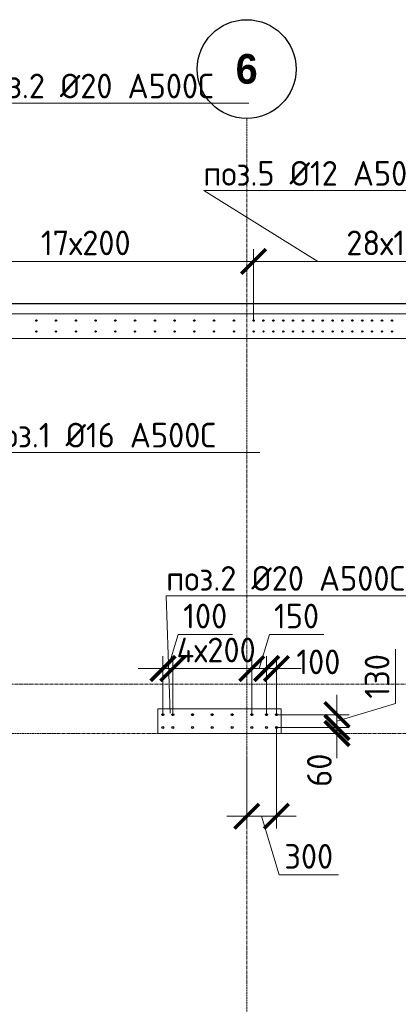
# Model space of a CAD drawing. Header units: millimetres. Extents: x -56135 to 1694203, y -446411 to -23139.
# Tile 279 of 311: x 975259 to 979094, y -68213 to -58243. Entities that reach past the tile are written whole.
import ezdxf
from ezdxf import colors
from ezdxf.entities.mleader import LeaderData, LeaderLine
from ezdxf.math import Vec2, Vec3

# ---------------------------------------------------------------- set-up
doc = ezdxf.new("R2010")
doc.units = ezdxf.units.MM
for name, pattern in [('01 Штриховая _4 мм_', [6, 3.5, -2.5]), ('______5', [1100, 800, -100, 100, -100]), ('HIDDEN2', [4.7625, 3.175, -1.5875]), ('осевая', [50.8, 31.75, -6.35, 6.35, -6.35])]:
    doc.linetypes.add(name, pattern=pattern)
for name, color, linetype, lineweight in [('0 Фундамент', 5, 'Continuous', 30), ('1 Стены', 3, 'Continuous', 30), ('Оси', 40, '______5', 18), ('подоснова', 151, 'Continuous', 5), ('РАЗМЕРЫ', 1, 'Continuous', 9), ('СТЕНЫ', 3, 'Continuous', 30)]:
    doc.layers.add(name, color=color, linetype=linetype, lineweight=lineweight)
doc.styles.add('Century Gothic', font='GOTHIC.TTF')
doc.styles.add('GOST-2.304_Type-B', font='GOST_Common.ttf')
doc.dimstyles.new('СПДС', dxfattribs={"dimscale": 100, "dimtxt": 2.5, "dimasz": 2.5, "dimexe": 1.25, "dimexo": 0, "dimtad": 1, "dimdec": 0, "dimtxsty": 'GOST-2.304_Type-B', "dimblk": 'ARCHTICK', "dimcen": 2.5, "dimdle": 2, "dimadec": 0, "dimazin": 2, "dimtfac": 0.75, "dimtdec": 0, "dimtmove": 1, "dimatfit": 3, "dimfxl": 1, "dimtolj": 1, "dimarcsym": 1})

# ---------------------------------------------------------------- blocks, each defined once
blk = doc.blocks.new('NSY101')
at = {"color": 0, "linetype": 'ByBlock', "lineweight": -2}
blk.add_circle((0, 0), 50, dxfattribs=at)
blk = doc.blocks.new('оси 2.2-2.3')
at = {"layer": 'Оси', "color": 16, "linetype": 'осевая', "lineweight": 0, "transparency": 33554687}
for p, q in [((491254.9, -104267.9), (491254.9, -134893.5)), ((468076.3, -106495.4), (524372.9, -106495.4)), ((468076.3, -109995.4), (524372.9, -109995.4)), ((468653.8, -110495.4), (523696.4, -110495.4))]:
    blk.add_line(p, q, dxfattribs=at)
at = {"layer": 'Оси', "color": 16, "linetype": 'Continuous', "lineweight": 25, "transparency": 33554687, "xscale": 9.999999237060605, "yscale": 9.999999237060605, "zscale": 9.999999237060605}
blk.add_blockref('NSY101', (491254.4, -103767.9), dxfattribs=at)
at = {"layer": 'Оси', "color": 16, "linetype": 'Continuous', "lineweight": 25, "transparency": 33554687, "insert": (491254.4, -103767.9), "char_height": 300, "width": 385, "attachment_point": 5, "style": 'Century Gothic'}
blk.add_mtext('\\A1;{\\fCentury Gothic|i0|b1;\\H300.000000;\\W1.000000;\\C16;6}\\P', dxfattribs=at)
blk = doc.blocks.new('стены тп')
at = {"layer": '1 Стены', "color": 252, "linetype": 'HIDDEN2', "lineweight": 0, "true_color": 0x939598}
for p, q in [((909390.6, -187275.6), (862265.6, -187275.6)), ((862590.6, -187525.6), (889390.4, -187525.6)), ((879020.6, -191275.6), (878490.6, -191275.6)), ((878490.6, -191275.6), (878490.6, -191525.6)), ((879140.6, -191275.6), (879020.6, -191275.6)), ((879740.6, -191275.6), (879140.6, -191275.6)), ((879740.6, -191525.6), (879740.6, -191275.6)), ((878490.6, -191525.6), (879540.6, -191525.6)), ((879540.6, -191525.6), (879660.6, -191525.6)), ((879660.6, -191525.6), (879740.6, -191525.6))]:
    blk.add_line(p, q, dxfattribs=at)
blk = doc.blocks.new('_None')
blk = doc.blocks.new('_ArchTick')
at = {"color": 0, "linetype": 'ByBlock', "const_width": 0.15}
blk.add_lwpolyline([(-0.5, -0.5), (0.5, 0.5)], dxfattribs=at)
blk = doc.blocks.new('*D1962')
at = {"layer": 'DEFPOINTS', "color": 0, "transparency": 16777216}
for p in [(977628.1, -60689.9), (974228.1, -61289.6, -720), (977628.1, -61289.6, -720)]:
    blk.add_point(p, dxfattribs=at)
at = {"layer": 'РАЗМЕРЫ', "color": 0, "lineweight": -2, "transparency": 16777216}
for p, q in [((974228.1, -61289.6), (974228.1, -60564.9)), ((977628.1, -61289.6), (977628.1, -60564.9)), ((974028.1, -60689.9), (977828.1, -60689.9))]:
    blk.add_line(p, q, dxfattribs=at)
at = {"layer": 'РАЗМЕРЫ', "color": 0, "lineweight": -2, "transparency": 16777216, "xscale": 250, "yscale": 250, "zscale": 250, "rotation": 180}
blk.add_blockref('_ArchTick', (974228.1, -60689.9), dxfattribs=at)
at = {"layer": 'РАЗМЕРЫ', "color": 0, "lineweight": -2, "transparency": 16777216, "xscale": 250, "yscale": 250, "zscale": 250}
blk.add_blockref('_ArchTick', (977628.1, -60689.9), dxfattribs=at)
at = {"layer": 'РАЗМЕРЫ', "color": 0, "transparency": 16777216, "insert": (975928.1, -60502.4), "char_height": 250, "attachment_point": 5, "style": 'GOST-2.304_Type-B'}
blk.add_mtext('\\A1;17х200', dxfattribs=at)
blk = doc.blocks.new('*D1581')
at = {"layer": 'DEFPOINTS', "color": 0, "transparency": 16777216}
for p in [(980427.8, -60689.9), (980427.8, -61016.2), (977628.1, -61289.6, -720)]:
    blk.add_point(p, dxfattribs=at)
at = {"layer": 'РАЗМЕРЫ', "color": 0, "lineweight": -2, "transparency": 16777216}
for p, q in [((977628.1, -61289.6), (977628.1, -60564.9)), ((980427.8, -61016.2), (980427.8, -60564.9)), ((977428.1, -60689.9), (980627.8, -60689.9))]:
    blk.add_line(p, q, dxfattribs=at)
at = {"layer": 'РАЗМЕРЫ', "color": 0, "lineweight": -2, "transparency": 16777216, "xscale": 250, "yscale": 250, "zscale": 250, "rotation": 180}
blk.add_blockref('_ArchTick', (977628.1, -60689.9), dxfattribs=at)
at = {"layer": 'РАЗМЕРЫ', "color": 0, "lineweight": -2, "transparency": 16777216, "xscale": 250, "yscale": 250, "zscale": 250}
blk.add_blockref('_ArchTick', (980427.8, -60689.9), dxfattribs=at)
at = {"layer": 'РАЗМЕРЫ', "color": 0, "transparency": 16777216, "insert": (979027.9, -60502.4), "char_height": 250, "attachment_point": 5, "style": 'GOST-2.304_Type-B'}
blk.add_mtext('\\A1;28х100', dxfattribs=at)
blk = doc.blocks.new('*D1553')
at = {"layer": 'DEFPOINTS', "color": 0, "transparency": 16777216}
for p in [(977759.7, -64812.7), (977759.7, -65290), (977859.7, -65290)]:
    blk.add_point(p, dxfattribs=at)
at = {"layer": 'РАЗМЕРЫ', "color": 0, "lineweight": -2, "transparency": 16777216}
for p, q in [((977759.7, -65290), (977759.7, -64687.7)), ((977859.7, -65290), (977859.7, -64687.7)), ((977759.7, -64812.7), (977509.7, -64812.7)), ((977859.7, -64812.7), (977759.7, -64812.7)), ((977859.7, -64812.7), (978109.7, -64812.7))]:
    blk.add_line(p, q, dxfattribs=at)
at = {"layer": 'РАЗМЕРЫ', "color": 0, "lineweight": -2, "transparency": 16777216, "xscale": 250, "yscale": 250, "zscale": 250}
blk.add_blockref('_ArchTick', (977759.7, -64812.7), dxfattribs=at)
at = {"layer": 'РАЗМЕРЫ', "color": 0, "lineweight": -2, "transparency": 16777216, "xscale": 250, "yscale": 250, "zscale": 250, "rotation": 180}
blk.add_blockref('_ArchTick', (977859.7, -64812.7), dxfattribs=at)
at = {"layer": 'РАЗМЕРЫ', "color": 0, "transparency": 16777216, "insert": (978283.6, -64745.4), "char_height": 250, "attachment_point": 5, "style": 'GOST-2.304_Type-B'}
blk.add_mtext('\\A1;100', dxfattribs=at)
blk = doc.blocks.new('*D1554')
at = {"layer": 'DEFPOINTS', "color": 0, "transparency": 16777216}
for p in [(977609.7, -64812.7), (977609.7, -65290), (977759.7, -65290)]:
    blk.add_point(p, dxfattribs=at)
at = {"layer": 'РАЗМЕРЫ', "color": 0, "lineweight": -2, "transparency": 16777216}
for p, q in [((977684.7, -64812.7), (977787.8, -64468.9)), ((977787.8, -64468.9), (978337.8, -64468.9)), ((977609.7, -65290), (977609.7, -64687.7)), ((977759.7, -65290), (977759.7, -64687.7)), ((977959.7, -64812.7), (977409.7, -64812.7))]:
    blk.add_line(p, q, dxfattribs=at)
at = {"layer": 'РАЗМЕРЫ', "color": 0, "lineweight": -2, "transparency": 16777216, "xscale": 250, "yscale": 250, "zscale": 250, "rotation": 180}
blk.add_blockref('_ArchTick', (977609.7, -64812.7), dxfattribs=at)
at = {"layer": 'РАЗМЕРЫ', "color": 0, "lineweight": -2, "transparency": 16777216, "xscale": 250, "yscale": 250, "zscale": 250}
blk.add_blockref('_ArchTick', (977759.7, -64812.7), dxfattribs=at)
at = {"layer": 'РАЗМЕРЫ', "color": 0, "transparency": 16777216, "insert": (978062.8, -64281.4), "char_height": 250, "attachment_point": 5, "style": 'GOST-2.304_Type-B'}
blk.add_mtext('\\A1;150', dxfattribs=at)
blk = doc.blocks.new('*D1555')
at = {"layer": 'DEFPOINTS', "color": 0, "transparency": 16777216}
for p in [(976809.7, -64812.7), (976809.7, -65290), (977609.7, -65290)]:
    blk.add_point(p, dxfattribs=at)
at = {"layer": 'РАЗМЕРЫ', "color": 0, "lineweight": -2, "transparency": 16777216}
for p, q in [((976809.7, -65290), (976809.7, -64687.7)), ((977609.7, -65290), (977609.7, -64687.7)), ((977809.7, -64812.7), (976609.7, -64812.7))]:
    blk.add_line(p, q, dxfattribs=at)
at = {"layer": 'РАЗМЕРЫ', "color": 0, "lineweight": -2, "transparency": 16777216, "xscale": 250, "yscale": 250, "zscale": 250, "rotation": 180}
blk.add_blockref('_ArchTick', (976809.7, -64812.7), dxfattribs=at)
at = {"layer": 'РАЗМЕРЫ', "color": 0, "lineweight": -2, "transparency": 16777216, "xscale": 250, "yscale": 250, "zscale": 250}
blk.add_blockref('_ArchTick', (977609.7, -64812.7), dxfattribs=at)
at = {"layer": 'РАЗМЕРЫ', "color": 0, "transparency": 16777216, "insert": (977248.6, -64625.2), "char_height": 250, "attachment_point": 5, "style": 'GOST-2.304_Type-B'}
blk.add_mtext('\\A1;4х200', dxfattribs=at)
blk = doc.blocks.new('*D1556')
at = {"layer": 'DEFPOINTS', "color": 0, "transparency": 16777216}
for p in [(976709.7, -64812.7), (976709.7, -65290), (976809.7, -65290)]:
    blk.add_point(p, dxfattribs=at)
at = {"layer": 'РАЗМЕРЫ', "color": 0, "lineweight": -2, "transparency": 16777216}
for p, q in [((976759.7, -64812.7), (976862.8, -64468.9)), ((976862.8, -64468.9), (977412.8, -64468.9)), ((976709.7, -65290), (976709.7, -64687.7)), ((976809.7, -65290), (976809.7, -64687.7)), ((976709.7, -64812.7), (976459.7, -64812.7)), ((976809.7, -64812.7), (976709.7, -64812.7)), ((976809.7, -64812.7), (976709.7, -64812.7)), ((976809.7, -64812.7), (977059.7, -64812.7))]:
    blk.add_line(p, q, dxfattribs=at)
at = {"layer": 'РАЗМЕРЫ', "color": 0, "lineweight": -2, "transparency": 16777216, "xscale": 250, "yscale": 250, "zscale": 250}
blk.add_blockref('_ArchTick', (976709.7, -64812.7), dxfattribs=at)
at = {"layer": 'РАЗМЕРЫ', "color": 0, "lineweight": -2, "transparency": 16777216, "xscale": 250, "yscale": 250, "zscale": 250, "rotation": 180}
blk.add_blockref('_ArchTick', (976809.7, -64812.7), dxfattribs=at)
at = {"layer": 'РАЗМЕРЫ', "color": 0, "transparency": 16777216, "insert": (977137.8, -64281.4), "char_height": 250, "attachment_point": 5, "style": 'GOST-2.304_Type-B'}
blk.add_mtext('\\A1;100', dxfattribs=at)
blk = doc.blocks.new('*D2007')
at = {"layer": 'DEFPOINTS', "color": 0, "transparency": 16777216}
for p in [(977859.7, -65410), (977934.8, -65470), (978472.4, -65410)]:
    blk.add_point(p, dxfattribs=at)
at = {"layer": 'РАЗМЕРЫ', "color": 0, "lineweight": -2, "transparency": 16777216}
for p, q in [((978472.4, -65410), (978472.4, -65160)), ((977859.7, -65410), (978597.4, -65410)), ((977934.8, -65470), (978597.4, -65470)), ((978472.4, -65470), (978472.4, -65410)), ((978472.4, -65470), (978472.4, -65720))]:
    blk.add_line(p, q, dxfattribs=at)
at = {"layer": 'РАЗМЕРЫ', "color": 0, "lineweight": -2, "transparency": 16777216, "xscale": 250, "yscale": 250, "zscale": 250}
for p, rotation in [((978472.4, -65410), 270), ((978472.4, -65470), 90)]:
    blk.add_blockref('_ArchTick', p, dxfattribs=dict(at, rotation=rotation))
at = {"layer": 'РАЗМЕРЫ', "color": 0, "transparency": 16777216, "insert": (978294.2, -65842), "char_height": 250, "attachment_point": 5, "rotation": 90, "style": 'GOST-2.304_Type-B'}
blk.add_mtext('\\A1;60', dxfattribs=at)
blk = doc.blocks.new('*D2008')
at = {"layer": 'DEFPOINTS', "color": 0, "transparency": 16777216}
for p in [(977859.7, -65280), (978472.4, -65280), (977976.5, -65410)]:
    blk.add_point(p, dxfattribs=at)
at = {"layer": 'РАЗМЕРЫ', "color": 0, "lineweight": -2, "transparency": 16777216}
for p, q in [((979066.2, -65166.9), (979066.2, -64616.9)), ((978472.4, -65610), (978472.4, -65080)), ((978472.4, -65345), (979066.2, -65166.9)), ((977859.7, -65280), (978597.4, -65280)), ((977976.5, -65410), (978597.4, -65410))]:
    blk.add_line(p, q, dxfattribs=at)
at = {"layer": 'РАЗМЕРЫ', "color": 0, "lineweight": -2, "transparency": 16777216, "xscale": 250, "yscale": 250, "zscale": 250}
for p, rotation in [((978472.4, -65280), 90), ((978472.4, -65410), 270)]:
    blk.add_blockref('_ArchTick', p, dxfattribs=dict(at, rotation=rotation))
at = {"layer": 'РАЗМЕРЫ', "color": 0, "transparency": 16777216, "insert": (978878.7, -64891.9), "char_height": 250, "attachment_point": 5, "rotation": 90, "style": 'GOST-2.304_Type-B'}
blk.add_mtext('\\A1;130', dxfattribs=at)
blk = doc.blocks.new('*D2009')
at = {"layer": 'DEFPOINTS', "color": 0, "transparency": 16777216}
for p in [(977858.7, -65410), (977558.3, -65710.9), (977858.7, -66308.4)]:
    blk.add_point(p, dxfattribs=at)
at = {"layer": 'РАЗМЕРЫ', "color": 0, "lineweight": -2, "transparency": 16777216}
for p, q in [((977858.7, -65410), (977858.7, -66433.4)), ((977558.3, -65710.9), (977558.3, -66433.4)), ((977358.3, -66308.4), (978058.7, -66308.4)), ((977708.5, -66308.4), (977886.6, -66902.2)), ((977886.6, -66902.2), (978486.6, -66902.2))]:
    blk.add_line(p, q, dxfattribs=at)
at = {"layer": 'РАЗМЕРЫ', "color": 0, "lineweight": -2, "transparency": 16777216, "xscale": 250, "yscale": 250, "zscale": 250, "rotation": 180}
blk.add_blockref('_ArchTick', (977558.3, -66308.4), dxfattribs=at)
at = {"layer": 'РАЗМЕРЫ', "color": 0, "lineweight": -2, "transparency": 16777216, "xscale": 250, "yscale": 250, "zscale": 250}
blk.add_blockref('_ArchTick', (977858.7, -66308.4), dxfattribs=at)
at = {"layer": 'РАЗМЕРЫ', "color": 0, "transparency": 16777216, "insert": (978186.6, -66714.7), "char_height": 250, "attachment_point": 5, "style": 'GOST-2.304_Type-B'}
blk.add_mtext('\\A1;300', dxfattribs=at)
blk = doc.blocks.new('стены  тп')
at = {"layer": 'СТЕНЫ', "color": 251, "linetype": '01 Штриховая _4 мм_', "lineweight": 0, "true_color": 0x636466}
for p, q in [((589762.3, -316375.7, 3100), (542387.3, -316375.7, 3100)), ((542712.3, -316625.7, 3100), (569512.1, -316625.7, 3100)), ((559142.3, -320375.7, 3100), (558612.3, -320375.7, 3100)), ((558612.3, -320375.7, 3100), (558612.3, -320625.7, 3100)), ((559262.3, -320375.7, 3100), (559142.3, -320375.7, 3100)), ((559862.3, -320375.7, 3100), (559262.3, -320375.7, 3100)), ((559862.3, -320625.7, 3100), (559862.3, -320375.7, 3100)), ((558612.3, -320625.7, 3100), (559662.3, -320625.7, 3100)), ((559662.3, -320625.7, 3100), (559782.3, -320625.7, 3100)), ((559782.3, -320625.7, 3100), (559862.3, -320625.7, 3100))]:
    blk.add_line(p, q, dxfattribs=at)
blk = doc.blocks.new('прпрп')
at = {"layer": '0 Фундамент'}
blk.add_lwpolyline([(960458, -61120), (960458, -85300), (967808, -85300), (967808, -85300), (980308, -85300), (980308, -85300), (982658, -85300), (982658, -85300), (1008108, -85300), (1008108, -81220), (1009588, -81220), (1009588, -72620), (1008108, -72620), (1008108, -61120), (960458, -61120)], dxfattribs=at)
at = {"layer": '1 Стены', "color": 252, "lineweight": 0, "true_color": 0x939598}
blk.add_line((960358.2, -61470), (987558, -61470), dxfattribs=at)
at = {"layer": 'РАЗМЕРЫ', "color": 8, "linetype": 'Continuous', "lineweight": 30}
for centre in [(975427.8, -61289.9, -720), (975428.1, -61289.6, -720), (975627.8, -61289.9, -720), (975628.1, -61289.6, -720), (975827.8, -61289.9, -720), (975828.1, -61289.6, -720), (976027.8, -61289.9, -720), (976028.1, -61289.6, -720), (976227.8, -61289.9, -720), (976228.1, -61289.6, -720), (976427.8, -61289.9, -720), (976428.1, -61289.6, -720), (976627.8, -61289.9, -720), (976628.1, -61289.6, -720), (976827.8, -61289.9, -720), (976828.1, -61289.6, -720), (977027.8, -61289.9, -720), (977028.1, -61289.6, -720), (977227.8, -61289.9, -720), (977228.1, -61289.6, -720), (977427.8, -61289.9, -720), (977428.1, -61289.6, -720), (977627.8, -61289.9, -720), (977628.1, -61289.6, -720), (977727.8, -61289.9, -720), (977728.1, -61289.6, -720), (977827.8, -61289.9, -720), (977828.1, -61289.6, -720), (977927.8, -61289.9, -720), (977928.1, -61289.6, -720), (978027.8, -61289.9, -720), (978028.1, -61289.6, -720), (978127.8, -61289.9, -720), (978128.1, -61289.6, -720), (978227.8, -61289.9, -720), (978228.1, -61289.6, -720), (978327.8, -61289.9, -720), (978328.1, -61289.6, -720), (978427.8, -61289.9, -720), (978428.1, -61289.6, -720), (978527.8, -61289.9, -720), (978528.1, -61289.6, -720), (978627.8, -61289.9, -720), (978628.1, -61289.6, -720), (978727.8, -61289.9, -720), (978728.1, -61289.6, -720), (978827.8, -61289.9, -720), (978828.1, -61289.6, -720), (978927.8, -61289.9, -720), (978928.1, -61289.6, -720), (979027.8, -61289.9, -720), (979028.1, -61289.6, -720), (975428.1, -61400, -720), (975628.1, -61400, -720), (975828.1, -61400, -720), (976028.1, -61400, -720), (976228.1, -61400, -720), (976428.1, -61400, -720), (976628.1, -61400, -720), (976828.1, -61400, -720), (977028.1, -61400, -720), (977228.1, -61400, -720), (977428.1, -61400, -720), (977628.1, -61400, -720), (977728.1, -61400, -720), (977828.1, -61400, -720), (977928.1, -61400, -720), (978028.1, -61400, -720), (978128.1, -61400, -720), (978228.1, -61400, -720), (978328.1, -61400, -720), (978428.1, -61400, -720), (978528.1, -61400, -720), (978628.1, -61400, -720), (978728.1, -61400, -720), (978828.1, -61400, -720), (978928.1, -61400, -720), (979028.1, -61400, -720)]:
    blk.add_circle(centre, 7, dxfattribs=at)
at = {"layer": 'РАЗМЕРЫ', "color": 6, "linetype": 'Continuous', "lineweight": 30}
for centre in [(976709.7, -65280), (976809.7, -65280), (977009.7, -65280), (977209.7, -65280), (977409.7, -65280), (977609.7, -65280), (977759.7, -65280), (977859.7, -65280), (976709.7, -65410), (976809.7, -65410), (977009.7, -65410), (977209.7, -65410), (977409.7, -65410), (977609.7, -65410), (977759.7, -65410), (977859.7, -65410)]:
    blk.add_circle(centre, 10, dxfattribs=at)
at = {"layer": 'Оси', "color": 16, "linetype": 'Continuous', "lineweight": 25, "transparency": 33554687, "xscale": 9.999999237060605, "yscale": 9.999999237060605, "zscale": 9.999999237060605}
blk.add_blockref('NSY101', (977557.6, -58742.6), dxfattribs=at)
at = {"layer": 'РАЗМЕРЫ', "color": 1}
for name, p in [('оси 2.2-2.3', (486303.3, 45025.4)), ('стены тп', (98167.6, 126055.6))]:
    blk.add_blockref(name, p, dxfattribs=at)
at = {"layer": 'РАЗМЕРЫ'}
blk.add_blockref('стены  тп', (418045.9, 255155.8, -3100), dxfattribs=at)
at = {"layer": 'Оси', "color": 16, "linetype": 'Continuous', "lineweight": 25, "transparency": 33554687, "insert": (977557.6, -58742.6), "char_height": 300, "width": 385, "attachment_point": 5, "style": 'Century Gothic'}
blk.add_mtext('\\A1;{\\fCentury Gothic|i0|b1;\\H300.000000;\\W1.000000;\\C16;6}\\P', dxfattribs=at)
at = {"layer": 'РАЗМЕРЫ', "color": 1}
for base, p1, p2, text, picture, middle in [((977628.1, -60689.9), (974228.1, -61289.6, -720), (977628.1, -61289.6, -720), '17х200', '*D1962', (975928.1, -60502.4)), ((980427.8, -60689.9), (977628.1, -61289.6, -720), (980427.8, -61016.2), '28х100', '*D1581', (979027.9, -60502.4))]:
    dim = blk.add_linear_dim(base=base, p1=p1, p2=p2, text=text, dimstyle='СПДС', dxfattribs=at)
    dim.commit()
    dim.dimension.update_dxf_attribs({"geometry": picture, "text_midpoint": middle})
for base, p1, p2, picture, middle in [((976709.7, -64812.7), (976809.7, -65290), (976709.7, -65290), '*D1556', (976925.3, -64281.4)), ((977609.7, -64812.7), (977759.7, -65290), (977609.7, -65290), '*D1554', (977850.3, -64281.4)), ((977858.7, -66308.4), (977558.3, -65710.9), (977858.7, -65410), '*D2009', (977949.1, -66714.7))]:
    dim = blk.add_linear_dim(base=base, p1=p1, p2=p2, dimstyle='СПДС', dxfattribs=at)
    dim.commit()
    dim.dimension.update_dxf_attribs({"geometry": picture, "text_midpoint": middle})
dim = blk.add_linear_dim(base=(976809.7, -64812.7), p1=(977609.7, -65290), p2=(976809.7, -65290), text='4х200', dimstyle='СПДС', dxfattribs=at)
dim.commit()
dim.dimension.update_dxf_attribs({"geometry": '*D1555', "text_midpoint": (977248.6, -64812.7), "dimtype": 128})
dim = blk.add_linear_dim(base=(977759.7, -64812.7), p1=(977859.7, -65290), p2=(977759.7, -65290), dimstyle='СПДС', dxfattribs=at)
dim.commit()
dim.dimension.update_dxf_attribs({"geometry": '*D1553', "text_midpoint": (978283.6, -64932.9), "dimtype": 128})
dim = blk.add_linear_dim(base=(978472.4, -65280), p1=(977976.5, -65410), p2=(977859.7, -65280), angle=90, dimstyle='СПДС', dxfattribs=at)
dim.commit()
dim.dimension.update_dxf_attribs({"geometry": '*D2008', "text_midpoint": (978878.7, -65104.4)})
dim = blk.add_linear_dim(base=(978472.4, -65410), p1=(977934.8, -65470), p2=(977859.7, -65410), angle=90, dimstyle='СПДС', dxfattribs=at)
dim.commit()
dim.dimension.update_dxf_attribs({"geometry": '*D2007', "text_midpoint": (978481.7, -65842), "dimtype": 128})
at = {"layer": 'подоснова', "color": 4, "ltscale": 0.3}
ml = blk.add_multileader_mtext('Standard', dxfattribs=at)
ml.set_content('{\\C2;поз.2 %%C20 А500С }', color=4, style='GOST-2.304_Type-B')
ml.set_leader_properties(color=256, linetype='ByLayer', lineweight=15)
ml.set_arrow_properties(name='NONE')
ml.build(insert=Vec2(0, 0))
ml.multileader.update_dxf_attribs({"text_left_attachment_type": 6, "text_right_attachment_type": 6, "dogleg_length": 0.1, "arrow_head_size": 18})
ctx = ml.context
ctx.base_point, ctx.char_height, ctx.arrow_head_size, ctx.landing_gap_size, ctx.plane_origin = Vec3(974802.5, -59089), 250, 18, 20, Vec3(978419.8, -59327.1)
ctx.left_attachment, ctx.right_attachment, ctx.text_align_type = 6, 6, 1
notes = []
notes.append((ctx, [(1, (1, 1, 0), (974802.4, -59089), (1, 0), 0.1, [(1, [(974058.2, -61289.9), (973558.2, -61289.9)], 0, [])])]))
ctx.mtext.insert, ctx.mtext.width, ctx.mtext.alignment, ctx.mtext.flow_direction = Vec3(976014.3, -58789), 4075.871, 2, 5
ml = blk.add_multileader_mtext('Standard', dxfattribs=at)
ml.set_content('{\\C2;поз.5 %%C12 А500С }', color=4, style='GOST-2.304_Type-B')
ml.set_leader_properties(color=256, linetype='ByLayer', lineweight=15)
ml.set_arrow_properties(name='NONE')
ml.build(insert=Vec2(0, 0))
ml.multileader.update_dxf_attribs({"text_left_attachment_type": 6, "text_right_attachment_type": 6, "dogleg_length": 0.1, "arrow_head_size": 18})
ctx = ml.context
ctx.base_point, ctx.char_height, ctx.arrow_head_size, ctx.landing_gap_size, ctx.plane_origin = Vec3(977125.6, -59973.6), 250, 18, 20, Vec3(988261.2, -59611.1)
ctx.left_attachment, ctx.right_attachment, ctx.text_align_type = 6, 6, 1
notes.append((ctx, [(1, (1, 1, 0), (977125.5, -59973.6), (1, 0), 0.1, [(1, [(976583.2, -60689.9), (978279.6, -60689.9)], 0, [])])]))
ctx.mtext.insert, ctx.mtext.width, ctx.mtext.alignment, ctx.mtext.flow_direction = Vec3(978312.5, -59673.6), 4075.871, 2, 5
ml = blk.add_multileader_mtext('Standard', dxfattribs=at)
ml.set_content('{\\C2;поз.1 %%C16 А500С }', color=4, style='GOST-2.304_Type-B')
ml.set_leader_properties(color=256, linetype='ByLayer', lineweight=15)
ml.set_arrow_properties(name='NONE')
ml.build(insert=Vec2(0, 0))
ml.multileader.update_dxf_attribs({"text_left_attachment_type": 6, "text_right_attachment_type": 6, "dogleg_length": 0.1, "arrow_head_size": 18})
ctx = ml.context
ctx.base_point, ctx.char_height, ctx.arrow_head_size, ctx.landing_gap_size, ctx.plane_origin = Vec3(974914.3, -62624.5, -360), 250, 18, 20, Vec3(978356.3, -63367.2, -360)
ctx.left_attachment, ctx.right_attachment, ctx.text_align_type = 6, 6, 1
notes.append((ctx, [(1, (1, 1, 0), (974914.2, -62624.5, -360), (1, 0), 0.1, [(1, [(974046.3, -65220, -360), (974038.7, -62320, -360)], 0, [])])]))
ctx.mtext.insert, ctx.mtext.width, ctx.mtext.alignment, ctx.mtext.flow_direction = Vec3(976076.2, -62324.5, -360), 4075.871, 2, 5
ml = blk.add_multileader_mtext('Standard', dxfattribs=at)
ml.set_content('{\\C2;поз.2 %%C20 А500С }', color=4, style='GOST-2.304_Type-B')
ml.set_leader_properties(color=256, linetype='ByLayer', lineweight=15)
ml.set_arrow_properties(name='NONE')
ml.build(insert=Vec2(0, 0))
ml.multileader.update_dxf_attribs({"text_left_attachment_type": 6, "text_right_attachment_type": 6, "dogleg_length": 0.1, "arrow_head_size": 18})
ctx = ml.context
ctx.base_point, ctx.char_height, ctx.arrow_head_size, ctx.landing_gap_size, ctx.plane_origin = Vec3(976741.3, -64075.1), 250, 18, 20, Vec3(981158.2, -63379.1)
ctx.left_attachment, ctx.right_attachment, ctx.text_align_type = 6, 6, 1
notes.append((ctx, [(1, (1, 1, 0), (976741.2, -64075.1), (1, 0), 0.1, [(0, [(976781.5, -65265.4)], 0, [])])]))
ctx.mtext.insert, ctx.mtext.width, ctx.mtext.alignment, ctx.mtext.flow_direction = Vec3(977953.2, -63775.1), 4075.871, 2, 5
for ctx, leaders in notes:
    for number, flags, end, landing, length, lines in leaders:
        leader = LeaderData()
        leader.index, (leader.has_last_leader_line, leader.has_dogleg_vector, leader.attachment_direction) = number, flags
        leader.last_leader_point, leader.dogleg_vector, leader.dogleg_length = Vec3(end), Vec3(landing), length
        for number, points, colour, breaks in lines:
            line = LeaderLine()
            line.index, line.vertices, line.color, line.breaks = number, Vec3.list(points), colors.encode_raw_color(colour), breaks
            leader.lines.append(line)
        ctx.leaders.append(leader)

msp = doc.modelspace()

# ---------------------------------------------------------------- block references
at = {"layer": 'РАЗМЕРЫ'}
msp.add_blockref('прпрп', (0, 0), dxfattribs=at)

doc.saveas('drawing.dxf')
